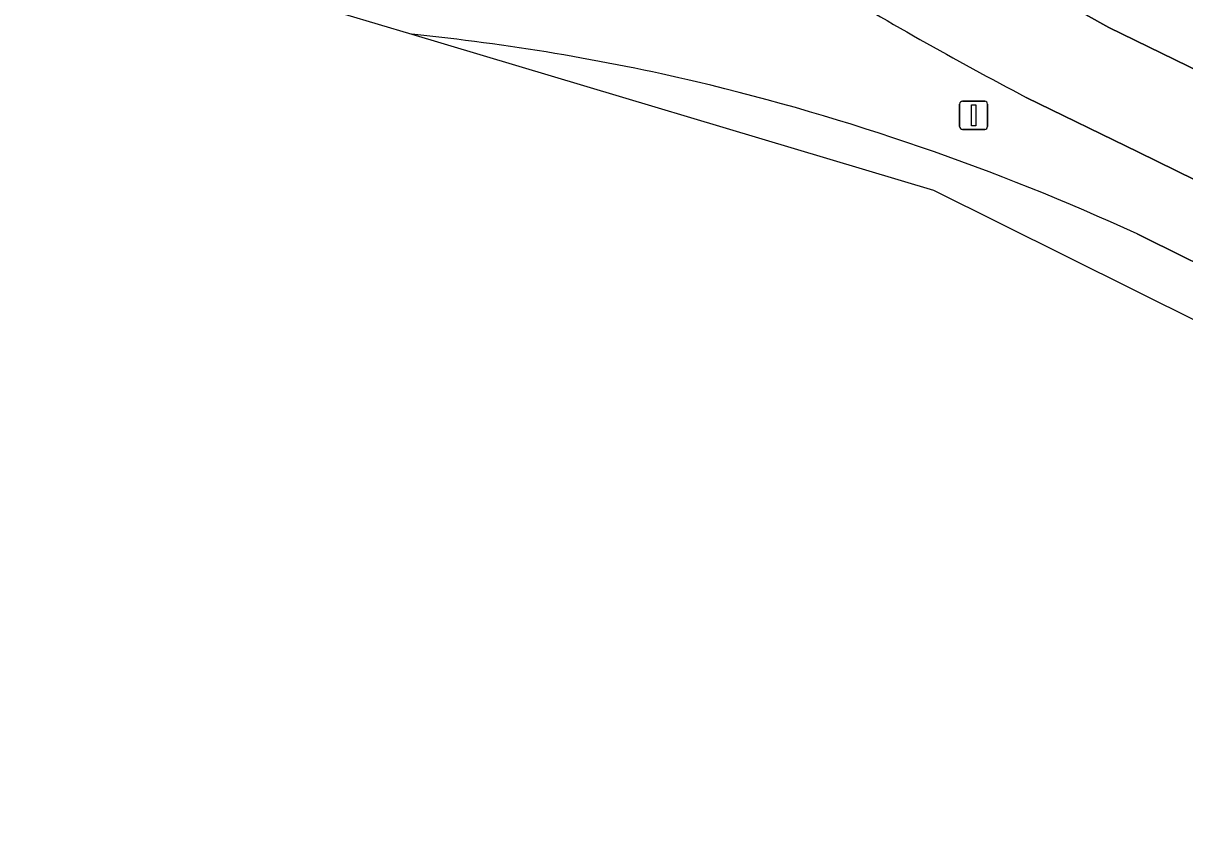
# Model space of a CAD drawing. Extents: x 160102 to 160934, y 382045 to 382923.
# Drawn here: x 160151.03 to 160192.25, y 382106.25 to 382134.66 of the extents above; entities that cross this region are included whole.
import ezdxf

# ---------------------------------------------------------------- set-up
doc = ezdxf.new("R2010")
doc.units = 0
for name, color, linetype in [('IMGEO_Berm_groen', 7, 'Continuous'), ('IMGEO_Lichtmast', 7, 'Continuous'), ('IMGEO_Rijbaan_regionaal_gesloten', 7, 'Continuous')]:
    doc.layers.add(name, color=color, linetype=linetype)

msp = doc.modelspace()

# ---------------------------------------------------------------- linework, layer by layer
at = {"layer": 'IMGEO_Berm_groen'}
for points in [[(160159.366, 382153.823), (160151.033, 382139.892), (160155.261, 382137.13), (160164.823, 382134.271)], [(160190.559, 382127.184), (160192.306, 382126.33), (160193.477, 382125.758), (160194.625, 382128.107), (160190.605, 382130.084), (160186.624, 382132.03)]]:
    msp.add_lwpolyline(points, dxfattribs=at)
for centre, radius, start, end in [((160255.23, 382262.224), 147.164, 238.86795, 242.21309), ((160156.659, 382054.276), 80.411, 76.86834, 84.173), ((160155.266, 382050.346), 84.556, 65.32971, 76.55357)]:
    msp.add_arc(centre, radius, start, end, dxfattribs=at)
at = {"layer": 'IMGEO_Lichtmast'}
for p, q in [((160184.261, 382130.995), (160184.261, 382131.795)), ((160184.261, 382131.795), (160184.261, 382130.995)), ((160184.361, 382131.895), (160185.151, 382131.895)), ((160185.151, 382131.895), (160184.361, 382131.895)), ((160185.251, 382131.795), (160185.251, 382130.995)), ((160185.251, 382130.995), (160185.251, 382131.795)), ((160185.151, 382130.895), (160184.361, 382130.895)), ((160184.361, 382130.895), (160185.151, 382130.895))]:
    msp.add_line(p, q, dxfattribs=at)
msp.add_lwpolyline([(160184.681, 382131.77), (160184.831, 382131.77), (160184.831, 382131.02), (160184.681, 382131.02), (160184.681, 382131.77)], dxfattribs=at)
for centre, start, end in [((160184.361, 382131.795), 90, 180), ((160184.361, 382131.795), 90, 180), ((160185.151, 382131.795), 0, 90), ((160185.151, 382131.795), 360, 90), ((160184.361, 382130.995), 180, 270), ((160184.361, 382130.995), 180, 270), ((160185.151, 382130.995), 270, 0), ((160185.151, 382130.995), 270, 0)]:
    msp.add_arc(centre, 0.1, start, end, dxfattribs=at)
at = {"layer": 'IMGEO_Rijbaan_regionaal_gesloten'}
for points in [[(160163.175, 382160.176), (160161.221, 382156.917), (160166.922, 382150.828), (160171.292, 382146.612), (160176.677, 382142.396), (160181.593, 382138.961), (160189.553, 382134.512), (160192.831, 382132.912), (160196.108, 382131.311), (160203.209, 382127.72), (160253.387, 382103.128), (160266.927, 382096.532), (160280.466, 382089.935), (160289.987, 382085.485), (160299.508, 382081.035), (160308.912, 382076.819), (160318.315, 382072.603), (160326.015, 382069.145), (160327.372, 382072.361), (160324.208, 382073.76), (160304.76, 382082.44), (160301.625, 382083.86), (160300.529, 382084.344)], [(160300.525, 382076.621), (160301.761, 382076.085), (160324.64, 382065.885), (160326.015, 382069.145), (160318.315, 382072.603), (160308.912, 382076.819), (160299.508, 382081.035), (160289.987, 382085.485), (160280.466, 382089.935), (160266.927, 382096.532), (160253.387, 382103.128), (160203.209, 382127.72), (160196.108, 382131.311), (160192.831, 382132.912), (160189.553, 382134.512), (160181.593, 382138.961), (160176.677, 382142.396), (160171.292, 382146.612), (160166.922, 382150.828), (160161.221, 382156.917)], [(160164.823, 382134.271), (160183.331, 382128.738), (160233.186, 382103.93), (160253.508, 382093.818), (160313.044, 382063.216), (160321.049, 382059.101)], [(160186.624, 382132.03), (160190.605, 382130.084), (160194.625, 382128.107), (160280.786, 382085.765)], [(160230.744, 382107.543), (160193.477, 382125.758), (160192.306, 382126.33), (160190.559, 382127.184)]]:
    msp.add_lwpolyline(points, dxfattribs=at)
for centre, radius, start, end in [((160255.23, 382262.224), 147.164, 238.86795, 242.21309), ((160156.659, 382054.276), 80.411, 76.86834, 84.173), ((160155.266, 382050.346), 84.556, 65.32971, 76.55357)]:
    msp.add_arc(centre, radius, start, end, dxfattribs=at)

doc.saveas('drawing.dxf')
